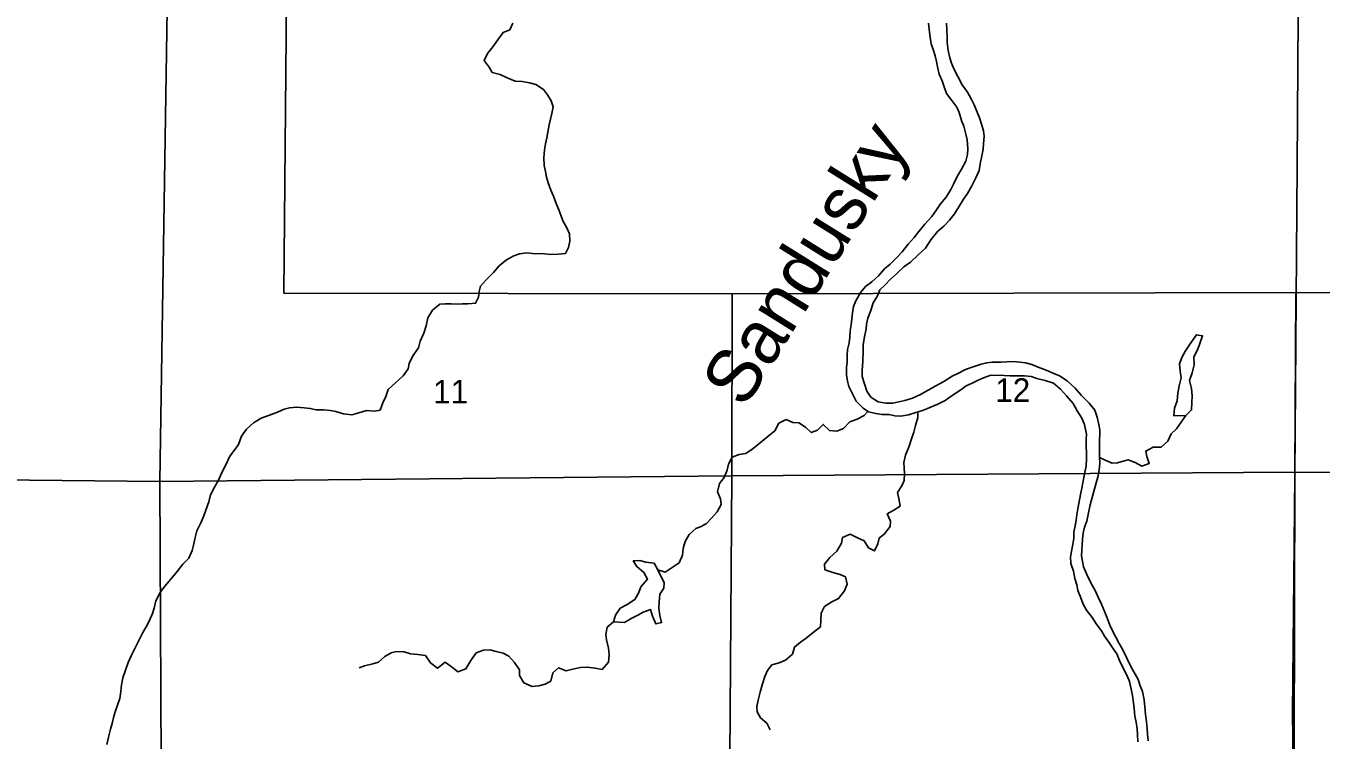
# Model space of a CAD drawing. Extents: x 1772825 to 1773716, y 1138558 to 1139032.
# Drawn here: x 1772826.846 to 1772827.997, y 1138559.891 to 1138560.526 of the extents above; entities that cross this region are included whole.
import ezdxf

# ---------------------------------------------------------------- set-up
doc = ezdxf.new("R2010")
doc.units = 0
for name, color, linetype in [('GM_X_Major_River', 7, 'Continuous'), ('GM_X_Major_River_Text', 7, 'Continuous'), ('GM_X_Minor_Lake', 7, 'Continuous'), ('GM_X_Minor_River', 7, 'Continuous'), ('GM_X_Section', 7, 'Continuous'), ('GM_X_Section_Text', 7, 'Continuous'), ('GM_X_Township', 7, 'Continuous')]:
    doc.layers.add(name, color=color, linetype=linetype)

msp = doc.modelspace()

# ---------------------------------------------------------------- linework, layer by layer
at = {"layer": 'GM_X_Major_River'}
for points in [[(1772827.6199, 1138560.306), (1772827.6264, 1138560.3122), (1772827.6325, 1138560.3163), (1772827.6396, 1138560.3231), (1772827.6457, 1138560.3287), (1772827.6505, 1138560.3363), (1772827.6566, 1138560.3438), (1772827.6619, 1138560.3483), (1772827.6669, 1138560.3536), (1772827.6715, 1138560.3593), (1772827.6754, 1138560.3657), (1772827.6796, 1138560.3723), (1772827.683, 1138560.3774), (1772827.6869, 1138560.3842), (1772827.6905, 1138560.3915), (1772827.6934, 1138560.398), (1772827.6942, 1138560.4039), (1772827.6958, 1138560.4109), (1772827.697, 1138560.4169), (1772827.6972, 1138560.4217), (1772827.698, 1138560.4285), (1772827.6973, 1138560.4332), (1772827.6958, 1138560.4382), (1772827.6938, 1138560.4446), (1772827.6915, 1138560.4498), (1772827.6889, 1138560.4562), (1772827.6867, 1138560.461), (1772827.6829, 1138560.4675), (1772827.6782, 1138560.474), (1772827.6743, 1138560.4814), (1772827.671, 1138560.4882), (1772827.6687, 1138560.4932), (1772827.6674, 1138560.4981), (1772827.6659, 1138560.5046), (1772827.6649, 1138560.5116), (1772827.6649, 1138560.5164), (1772827.6646, 1138560.5228), (1772827.6644, 1138560.5289)], [(1772827.6485, 1138560.529), (1772827.649, 1138560.5235), (1772827.6495, 1138560.5184), (1772827.6508, 1138560.5106), (1772827.6527, 1138560.5045), (1772827.6543, 1138560.4998), (1772827.6554, 1138560.4948), (1772827.6564, 1138560.4901), (1772827.6578, 1138560.4836), (1772827.6604, 1138560.4775), (1772827.6623, 1138560.4722), (1772827.6645, 1138560.4663), (1772827.6681, 1138560.4613), (1772827.6735, 1138560.4543), (1772827.6756, 1138560.4495), (1772827.6778, 1138560.4423), (1772827.6797, 1138560.4372), (1772827.6817, 1138560.4301), (1772827.6828, 1138560.425), (1772827.6833, 1138560.4172), (1772827.6831, 1138560.4121), (1772827.6815, 1138560.4062), (1772827.6777, 1138560.399), (1772827.6738, 1138560.3924), (1772827.671, 1138560.3864), (1772827.6681, 1138560.3809), (1772827.664, 1138560.3743), (1772827.6591, 1138560.3681), (1772827.6556, 1138560.363)], [(1772827.6556, 1138560.363), (1772827.6514, 1138560.3569), (1772827.6451, 1138560.3502), (1772827.6399, 1138560.3436), (1772827.6357, 1138560.3383), (1772827.6303, 1138560.3324), (1772827.625, 1138560.3255), (1772827.6202, 1138560.3204), (1772827.6143, 1138560.3147), (1772827.6093, 1138560.3104), (1772827.6039, 1138560.3042), (1772827.598, 1138560.2989), (1772827.5923, 1138560.2946), (1772827.5883, 1138560.2897), (1772827.5838, 1138560.2821), (1772827.5817, 1138560.277), (1772827.5809, 1138560.2712), (1772827.5801, 1138560.2659), (1772827.5795, 1138560.2607), (1772827.5787, 1138560.2554), (1772827.5783, 1138560.2496), (1772827.5777, 1138560.2446), (1772827.5763, 1138560.2386), (1772827.5759, 1138560.2333), (1772827.5759, 1138560.2278), (1772827.5754, 1138560.2228), (1772827.5756, 1138560.2162), (1772827.5763, 1138560.2105), (1772827.5776, 1138560.2057), (1772827.5806, 1138560.1998), (1772827.5841, 1138560.1928), (1772827.5902, 1138560.1865), (1772827.5951, 1138560.1832), (1772827.6015, 1138560.1818), (1772827.607, 1138560.181), (1772827.6133, 1138560.1808), (1772827.6184, 1138560.1798), (1772827.6239, 1138560.1796), (1772827.6305, 1138560.1807), (1772827.6362, 1138560.1823), (1772827.644, 1138560.1848), (1772827.6494, 1138560.1872), (1772827.6568, 1138560.1902), (1772827.6631, 1138560.1933), (1772827.6694, 1138560.1978), (1772827.677, 1138560.2029), (1772827.6818, 1138560.2065), (1772827.6873, 1138560.2087), (1772827.692, 1138560.2113), (1772827.6972, 1138560.2136), (1772827.7038, 1138560.216), (1772827.7156, 1138560.2155), (1772827.7209, 1138560.2153), (1772827.7285, 1138560.2154), (1772827.7338, 1138560.2154), (1772827.7395, 1138560.2148), (1772827.7448, 1138560.213), (1772827.7522, 1138560.2111), (1772827.7594, 1138560.2087), (1772827.7656, 1138560.2036), (1772827.7711, 1138560.1975), (1772827.7771, 1138560.1906), (1772827.7806, 1138560.1841), (1772827.7848, 1138560.1776), (1772827.787, 1138560.1721), (1772827.7888, 1138560.1636), (1772827.7886, 1138560.1586), (1772827.7886, 1138560.1529), (1772827.7889, 1138560.147), (1772827.7887, 1138560.1415), (1772827.7886, 1138560.1349), (1772827.7874, 1138560.1298), (1772827.7866, 1138560.1249), (1772827.7847, 1138560.1154), (1772827.7835, 1138560.1099), (1772827.7811, 1138560.097), (1772827.7803, 1138560.0917), (1772827.7797, 1138560.087), (1772827.7787, 1138560.0821), (1772827.7776, 1138560.0762), (1772827.7775, 1138560.0709), (1772827.7767, 1138560.0658), (1772827.7757, 1138560.0608), (1772827.7747, 1138560.0544), (1772827.7749, 1138560.0485), (1772827.7773, 1138560.0418), (1772827.7786, 1138560.0352), (1772827.7803, 1138560.0295), (1772827.7812, 1138560.0244), (1772827.7838, 1138560.0179), (1772827.786, 1138560.0122), (1772827.7888, 1138560.007), (1772827.7941, 1138560.0002), (1772827.7975, 1138559.9948), (1772827.8022, 1138559.9885), (1772827.8048, 1138559.9838), (1772827.8087, 1138559.9784), (1772827.8123, 1138559.9731), (1772827.8159, 1138559.9681), (1772827.8183, 1138559.9622), (1772827.8218, 1138559.9548)], [(1772827.8437, 1138559.8909), (1772827.8432, 1138559.8966), (1772827.8429, 1138559.9019), (1772827.8422, 1138559.9078), (1772827.8414, 1138559.9141), (1772827.8407, 1138559.9211), (1772827.84, 1138559.9274), (1772827.8386, 1138559.9346), (1772827.8367, 1138559.9397), (1772827.8347, 1138559.9452), (1772827.832, 1138559.95), (1772827.8287, 1138559.9563), (1772827.8208, 1138559.9723), (1772827.818, 1138559.9774), (1772827.8148, 1138559.9829), (1772827.8124, 1138559.9881), (1772827.8096, 1138559.9936), (1772827.8075, 1138559.9993), (1772827.8051, 1138560.0052), (1772827.8021, 1138560.0123), (1772827.7993, 1138560.0185), (1772827.7962, 1138560.0252), (1772827.7928, 1138560.0313), (1772827.7891, 1138560.0387), (1772827.7863, 1138560.0454), (1772827.7852, 1138560.0503), (1772827.7844, 1138560.0553), (1772827.7847, 1138560.0604), (1772827.7851, 1138560.0651), (1772827.7853, 1138560.0701), (1772827.7859, 1138560.0754), (1772827.7871, 1138560.0809), (1772827.789, 1138560.086), (1772827.7906, 1138560.0935), (1772827.7922, 1138560.1005), (1772827.7957, 1138560.1138), (1772827.7974, 1138560.1202), (1772827.7988, 1138560.1253), (1772827.8002, 1138560.1318), (1772827.8006, 1138560.1373), (1772827.8004, 1138560.1437), (1772827.8003, 1138560.149), (1772827.8005, 1138560.1549), (1772827.8006, 1138560.1673), (1772827.7999, 1138560.1722), (1772827.7984, 1138560.1787), (1772827.7962, 1138560.1849), (1772827.7913, 1138560.191), (1772827.7845, 1138560.1979), (1772827.7789, 1138560.2044), (1772827.7717, 1138560.2109), (1772827.7649, 1138560.2153), (1772827.7598, 1138560.2175), (1772827.753, 1138560.2204), (1772827.746, 1138560.2229), (1772827.7403, 1138560.2254), (1772827.7345, 1138560.2268), (1772827.7297, 1138560.2274), (1772827.7235, 1138560.228), (1772827.718, 1138560.2278), (1772827.7128, 1138560.2275), (1772827.7051, 1138560.2274), (1772827.7001, 1138560.227), (1772827.6952, 1138560.2257), (1772827.6881, 1138560.2233), (1772827.6813, 1138560.2211), (1772827.6743, 1138560.2175), (1772827.6693, 1138560.2151), (1772827.6621, 1138560.2104), (1772827.6548, 1138560.2063), (1772827.6481, 1138560.2026), (1772827.6411, 1138560.1988), (1772827.6341, 1138560.1955), (1772827.6274, 1138560.1934), (1772827.6221, 1138560.1921), (1772827.6166, 1138560.191), (1772827.6105, 1138560.1911), (1772827.6037, 1138560.1921), (1772827.5971, 1138560.1965), (1772827.5935, 1138560.2018), (1772827.5915, 1138560.2083), (1772827.5894, 1138560.2146), (1772827.5895, 1138560.2204), (1772827.5899, 1138560.2282), (1772827.5903, 1138560.2375), (1772827.5902, 1138560.243), (1772827.5916, 1138560.2504), (1772827.5928, 1138560.2567), (1772827.5932, 1138560.2614), (1772827.5945, 1138560.2665), (1772827.5971, 1138560.2735), (1772827.5992, 1138560.2803), (1772827.6029, 1138560.2864), (1772827.6052, 1138560.2918), (1772827.6099, 1138560.2962), (1772827.6142, 1138560.3011), (1772827.6199, 1138560.306)], [(1772827.8218, 1138559.9548), (1772827.825, 1138559.9487), (1772827.8271, 1138559.9436), (1772827.8285, 1138559.9367), (1772827.8296, 1138559.931), (1772827.8305, 1138559.9246), (1772827.8311, 1138559.9195), (1772827.8318, 1138559.9128), (1772827.8331, 1138559.9073), (1772827.834, 1138559.9016), (1772827.8343, 1138559.8965), (1772827.8344, 1138559.8898)]]:
    msp.add_lwpolyline(points, dxfattribs=at)
at = {"layer": 'GM_X_Minor_Lake'}
for points in [[(1772827.8882, 1138560.2515), (1772827.8866, 1138560.2518), (1772827.8815, 1138560.2448), (1772827.877, 1138560.2376), (1772827.874, 1138560.2323), (1772827.8716, 1138560.2261), (1772827.872, 1138560.2196), (1772827.8729, 1138560.2134), (1772827.8711, 1138560.2064), (1772827.8701, 1138560.1999), (1772827.8695, 1138560.1931), (1772827.8672, 1138560.1865), (1772827.8664, 1138560.1798), (1772827.8772, 1138560.18)], [(1772827.8772, 1138560.18), (1772827.8822, 1138560.185), (1772827.8826, 1138560.1917), (1772827.8828, 1138560.1974), (1772827.8823, 1138560.2042), (1772827.8803, 1138560.2112), (1772827.8828, 1138560.2179), (1772827.8845, 1138560.2252), (1772827.8844, 1138560.2323), (1772827.8879, 1138560.2391), (1772827.8896, 1138560.2442), (1772827.8921, 1138560.2508), (1772827.8882, 1138560.2515)], [(1772827.4077, 1138560.0427), (1772827.4043, 1138560.0488), (1772827.3969, 1138560.0497), (1772827.3918, 1138560.0512), (1772827.3858, 1138560.0507), (1772827.3891, 1138560.0457), (1772827.3954, 1138560.0406), (1772827.3985, 1138560.0345), (1772827.3926, 1138560.0277), (1772827.3907, 1138560.0228), (1772827.3872, 1138560.0165), (1772827.3805, 1138560.012), (1772827.3743, 1138560.0087), (1772827.3702, 1138560.0026), (1772827.3683, 1138559.9966)], [(1772827.3683, 1138559.9966), (1772827.378, 1138559.9961), (1772827.3846, 1138559.9999), (1772827.39, 1138560.0025), (1772827.3947, 1138560.0053), (1772827.4012, 1138560.0075), (1772827.403, 1138560.0016), (1772827.406, 1138559.9948), (1772827.411, 1138559.9959), (1772827.4095, 1138560.0021), (1772827.4086, 1138560.0088), (1772827.4088, 1138560.0141), (1772827.4096, 1138560.0211), (1772827.4131, 1138560.0264), (1772827.4133, 1138560.0313), (1772827.4077, 1138560.0427)]]:
    msp.add_lwpolyline(points, dxfattribs=at)
at = {"layer": 'GM_X_Minor_River'}
for points in [[(1772827.2789, 1138560.5289), (1772827.276, 1138560.5229), (1772827.2701, 1138560.5207), (1772827.2655, 1138560.5139)], [(1772827.2655, 1138560.5139), (1772827.2611, 1138560.5078), (1772827.2563, 1138560.5018), (1772827.2534, 1138560.4956), (1772827.2577, 1138560.4898), (1772827.2605, 1138560.4851), (1772827.2674, 1138560.4831), (1772827.2736, 1138560.4804), (1772827.2808, 1138560.4773), (1772827.287, 1138560.4771), (1772827.2935, 1138560.4757), (1772827.2992, 1138560.4744), (1772827.306, 1138560.4699), (1772827.3097, 1138560.4652), (1772827.3129, 1138560.4598), (1772827.3146, 1138560.4545), (1772827.3136, 1138560.4486), (1772827.3124, 1138560.4435), (1772827.311, 1138560.4386), (1772827.3099, 1138560.432), (1772827.3091, 1138560.427), (1772827.3077, 1138560.4216), (1772827.3069, 1138560.4163), (1772827.3063, 1138560.4092), (1772827.3066, 1138560.4022), (1772827.3077, 1138560.3969), (1772827.3088, 1138560.392), (1772827.3101, 1138560.3868), (1772827.3125, 1138560.3805), (1772827.3149, 1138560.3752), (1772827.3172, 1138560.3684), (1772827.3196, 1138560.3629), (1772827.3216, 1138560.3581), (1772827.3235, 1138560.3524), (1772827.3265, 1138560.3476), (1772827.3293, 1138560.3417), (1772827.3294, 1138560.3351), (1772827.3282, 1138560.3294), (1772827.3256, 1138560.3241), (1772827.3191, 1138560.3234), (1772827.3125, 1138560.3231), (1772827.307, 1138560.3239), (1772827.2963, 1138560.324), (1772827.2916, 1138560.3246), (1772827.2846, 1138560.3237), (1772827.2798, 1138560.322), (1772827.2731, 1138560.3184), (1772827.2667, 1138560.3132), (1772827.2615, 1138560.3071), (1772827.2552, 1138560.3006), (1772827.25, 1138560.2951), (1772827.249, 1138560.2902), (1772827.2484, 1138560.2852), (1772827.2457, 1138560.2798), (1772827.2389, 1138560.2792), (1772827.234, 1138560.2793), (1772827.2286, 1138560.2791), (1772827.2239, 1138560.2792), (1772827.2186, 1138560.2794), (1772827.2138, 1138560.2791), (1772827.2075, 1138560.2736), (1772827.2033, 1138560.2668), (1772827.2017, 1138560.2598), (1772827.1996, 1138560.2532), (1772827.1965, 1138560.246), (1772827.195, 1138560.2403), (1772827.19, 1138560.2331), (1772827.1867, 1138560.2263), (1772827.1857, 1138560.2214), (1772827.1813, 1138560.2152), (1772827.1748, 1138560.2095), (1772827.1679, 1138560.2033), (1772827.1658, 1138560.1969), (1772827.1631, 1138560.1914), (1772827.1608, 1138560.1848), (1772827.156, 1138560.1839), (1772827.1486, 1138560.1845), (1772827.1418, 1138560.1825), (1772827.1355, 1138560.1806), (1772827.1281, 1138560.1814), (1772827.1215, 1138560.1836), (1772827.1166, 1138560.1844), (1772827.1105, 1138560.1852), (1772827.1039, 1138560.185), (1772827.0986, 1138560.1864), (1772827.0932, 1138560.187), (1772827.0866, 1138560.1874), (1772827.0803, 1138560.1869), (1772827.0756, 1138560.1858), (1772827.0695, 1138560.183), (1772827.0625, 1138560.1804), (1772827.0549, 1138560.1778), (1772827.0482, 1138560.1735), (1772827.0421, 1138560.1679), (1772827.0375, 1138560.1616), (1772827.0348, 1138560.1544), (1772827.0309, 1138560.1488), (1772827.0273, 1138560.1439), (1772827.0234, 1138560.1357), (1772827.02, 1138560.1295), (1772827.0171, 1138560.1227)], [(1772827.5945, 1138560.1836), (1772827.5913, 1138560.1802), (1772827.585, 1138560.1767), (1772827.5783, 1138560.1744), (1772827.5728, 1138560.1684), (1772827.5669, 1138560.166), (1772827.5602, 1138560.1666), (1772827.5548, 1138560.1721), (1772827.5498, 1138560.1671), (1772827.5441, 1138560.1648), (1772827.539, 1138560.1698), (1772827.533, 1138560.1736), (1772827.5278, 1138560.1739), (1772827.5218, 1138560.1766), (1772827.5153, 1138560.1732), (1772827.5117, 1138560.1664), (1772827.5055, 1138560.1613), (1772827.4926, 1138560.1508), (1772827.4859, 1138560.1463), (1772827.48, 1138560.1454), (1772827.4739, 1138560.143), (1772827.4706, 1138560.1367), (1772827.4695, 1138560.1316), (1772827.4666, 1138560.125), (1772827.4624, 1138560.1195), (1772827.4608, 1138560.1122), (1772827.4634, 1138560.1061), (1772827.4639, 1138560.1009), (1772827.4606, 1138560.0943), (1772827.4553, 1138560.0889), (1772827.4509, 1138560.084), (1772827.4461, 1138560.0813), (1772827.4414, 1138560.0797), (1772827.4355, 1138560.0744), (1772827.432, 1138560.068), (1772827.4302, 1138560.0619), (1772827.4296, 1138560.056), (1772827.4267, 1138560.049), (1772827.4141, 1138560.0408), (1772827.4077, 1138560.0427), (1772827.4043, 1138560.0488), (1772827.3969, 1138560.0497), (1772827.3918, 1138560.0512), (1772827.3858, 1138560.0507), (1772827.3891, 1138560.0457), (1772827.3954, 1138560.0406), (1772827.3985, 1138560.0345), (1772827.3926, 1138560.0277), (1772827.3907, 1138560.0228), (1772827.3872, 1138560.0165), (1772827.3805, 1138560.012), (1772827.3743, 1138560.0087), (1772827.3702, 1138560.0026), (1772827.3683, 1138559.9966), (1772827.3628, 1138559.9919), (1772827.3614, 1138559.9854), (1772827.3621, 1138559.9807), (1772827.3638, 1138559.9733), (1772827.3645, 1138559.9674), (1772827.3637, 1138559.9607), (1772827.3581, 1138559.9543), (1772827.3519, 1138559.9553), (1772827.345, 1138559.9563), (1772827.339, 1138559.956), (1772827.3333, 1138559.9547), (1772827.3262, 1138559.9531), (1772827.3194, 1138559.9556), (1772827.3144, 1138559.9512), (1772827.3125, 1138559.9439), (1772827.3075, 1138559.9412), (1772827.3018, 1138559.9396), (1772827.296, 1138559.9392), (1772827.2886, 1138559.9423), (1772827.2846, 1138559.9488), (1772827.2847, 1138559.9539), (1772827.2804, 1138559.9604), (1772827.2751, 1138559.9662), (1772827.2702, 1138559.9688), (1772827.2639, 1138559.9702), (1772827.2582, 1138559.9718), (1772827.2527, 1138559.9713), (1772827.2463, 1138559.969), (1772827.2415, 1138559.9622), (1772827.2371, 1138559.9549), (1772827.23, 1138559.9523), (1772827.2251, 1138559.9561), (1772827.2185, 1138559.9607), (1772827.2118, 1138559.9554), (1772827.2056, 1138559.9602), (1772827.2011, 1138559.9667), (1772827.1943, 1138559.9677), (1772827.1878, 1138559.9683), (1772827.1822, 1138559.9699), (1772827.1755, 1138559.9701), (1772827.1706, 1138559.969), (1772827.165, 1138559.9657), (1772827.1593, 1138559.9608), (1772827.1542, 1138559.9593), (1772827.147, 1138559.9576), (1772827.1422, 1138559.9558)], [(1772827.6389, 1138560.1832), (1772827.6389, 1138560.1783), (1772827.6369, 1138560.1713), (1772827.6352, 1138560.1653), (1772827.6332, 1138560.1594), (1772827.6311, 1138560.1528), (1772827.6278, 1138560.1448), (1772827.6264, 1138560.1382), (1772827.6266, 1138560.1335), (1772827.6271, 1138560.1284), (1772827.6267, 1138560.1223), (1772827.6246, 1138560.1174), (1772827.6209, 1138560.1115), (1772827.622, 1138560.1064), (1772827.6231, 1138560.0995), (1772827.6174, 1138560.096), (1772827.6117, 1138560.0926), (1772827.6145, 1138560.0861), (1772827.6144, 1138560.0814), (1772827.6093, 1138560.0748), (1772827.6045, 1138560.071), (1772827.6033, 1138560.0659), (1772827.6004, 1138560.0597), (1772827.5949, 1138560.0624), (1772827.5912, 1138560.0687), (1772827.5853, 1138560.0712), (1772827.5787, 1138560.0745), (1772827.572, 1138560.0715), (1772827.5709, 1138560.0666), (1772827.567, 1138560.0594), (1772827.5607, 1138560.0537), (1772827.5559, 1138560.0479), (1772827.5563, 1138560.0429), (1772827.5633, 1138560.0406), (1772827.5697, 1138560.0387), (1772827.5746, 1138560.0365), (1772827.5759, 1138560.0301), (1772827.5738, 1138560.0242), (1772827.5684, 1138560.0174), (1772827.5623, 1138560.0144), (1772827.556, 1138560.0103), (1772827.553, 1138560.0043), (1772827.5527, 1138559.998), (1772827.5523, 1138559.9923), (1772827.5458, 1138559.9871), (1772827.5397, 1138559.982), (1772827.5346, 1138559.9786), (1772827.5292, 1138559.9741), (1772827.5273, 1138559.9679), (1772827.5213, 1138559.9624), (1772827.5156, 1138559.9602), (1772827.5092, 1138559.9585), (1772827.5053, 1138559.9532), (1772827.5028, 1138559.9481), (1772827.5007, 1138559.9415), (1772827.4986, 1138559.9341), (1772827.4968, 1138559.9271), (1772827.4958, 1138559.9212), (1772827.4961, 1138559.9165), (1772827.499, 1138559.9113), (1772827.5046, 1138559.9064), (1772827.5076, 1138559.9005)], [(1772827.8005, 1138560.1427), (1772827.8055, 1138560.1403), (1772827.8116, 1138560.1378), (1772827.8163, 1138560.1379), (1772827.8213, 1138560.1396), (1772827.826, 1138560.1405), (1772827.8321, 1138560.1384), (1772827.8381, 1138560.1351), (1772827.8446, 1138560.1373), (1772827.8426, 1138560.1436), (1772827.8415, 1138560.1484), (1772827.8481, 1138560.1519), (1772827.8552, 1138560.152), (1772827.8613, 1138560.1573), (1772827.864, 1138560.1637), (1772827.8689, 1138560.1683), (1772827.8772, 1138560.18)], [(1772827.0171, 1138560.1227), (1772827.0134, 1138560.1163), (1772827.01, 1138560.1095), (1772827.0084, 1138560.1034), (1772827.0059, 1138560.0959), (1772827.0041, 1138560.0909), (1772827.0014, 1138560.0847), (1772826.9978, 1138560.0775), (1772826.996, 1138560.0703), (1772826.995, 1138560.0648), (1772826.9936, 1138560.0599), (1772826.9906, 1138560.0531), (1772826.9854, 1138560.0478), (1772826.9802, 1138560.0414), (1772826.9747, 1138560.0344), (1772826.9693, 1138560.0282), (1772826.9651, 1138560.0227), (1772826.9613, 1138560.0154), (1772826.9599, 1138560.0089), (1772826.9583, 1138560.004), (1772826.9554, 1138559.9972), (1772826.9529, 1138559.9923), (1772826.9499, 1138559.987), (1772826.9462, 1138559.98), (1772826.9431, 1138559.9736), (1772826.9398, 1138559.967), (1772826.9368, 1138559.9605), (1772826.9344, 1138559.9537), (1772826.9321, 1138559.9467), (1772826.9309, 1138559.9405), (1772826.9303, 1138559.9348), (1772826.9295, 1138559.9285), (1772826.9272, 1138559.9225), (1772826.9254, 1138559.9176), (1772826.9241, 1138559.9126), (1772826.9225, 1138559.9062), (1772826.9211, 1138559.9011), (1772826.9192, 1138559.8941), (1772826.9178, 1138559.8876)]]:
    msp.add_lwpolyline(points, dxfattribs=at)
at = {"layer": 'GM_X_Section'}
for points in [[(1772826.4788, 1138560.6265), (1772826.9725, 1138560.6175), (1772826.9648, 1138560.1213), (1772826.4728, 1138560.1264)], [(1772826.9725, 1138560.6175), (1772827.0782, 1138560.6161), (1772827.0752, 1138560.2887), (1772827.4738, 1138560.2882), (1772827.4735, 1138560.1264), (1772826.9648, 1138560.1213)], [(1772827.9751, 1138560.2893), (1772827.9741, 1138560.1296), (1772827.4735, 1138560.1264), (1772827.4738, 1138560.2882)], [(1772827.9751, 1138560.2893), (1772828.4893, 1138560.2886), (1772828.4869, 1138560.1251), (1772827.9741, 1138560.1296)], [(1772826.9648, 1138560.1213), (1772826.9674, 1138559.6213), (1772826.4648, 1138559.6249), (1772826.4728, 1138560.1264)], [(1772827.4735, 1138560.1264), (1772827.4699, 1138559.6243), (1772826.9674, 1138559.6213), (1772826.9648, 1138560.1213)], [(1772827.9741, 1138560.1296), (1772827.9728, 1138559.6292), (1772827.4699, 1138559.6243), (1772827.4735, 1138560.1264)], [(1772828.4869, 1138560.1251), (1772828.4817, 1138559.6273), (1772827.9728, 1138559.6292), (1772827.9741, 1138560.1296)]]:
    msp.add_lwpolyline(points, close=True, dxfattribs=at)
at = {"layer": 'GM_X_Township'}
for points in [[(1772826.3845, 1138558.127), (1772826.9572, 1138558.1261), (1772827.5595, 1138558.1253), (1772827.5857, 1138558.1252), (1772827.9602, 1138558.1247), (1772827.9658, 1138558.8741), (1772827.9695, 1138559.3784), (1772827.9733, 1138559.6274), (1772827.9734, 1138559.8049), (1772827.972, 1138559.9153), (1772827.9742, 1138560.1264), (1772827.9761, 1138560.4021), (1772827.9772, 1138560.5798), (1772827.9826, 1138561.1355), (1772827.5133, 1138561.1311), (1772827.2975, 1138561.1277), (1772826.8442, 1138561.1267)], [(1772829.3568, 1138558.1226), (1772828.6597, 1138558.1236), (1772828.4654, 1138558.1239), (1772828.0428, 1138558.1245), (1772827.9602, 1138558.1247), (1772827.9658, 1138558.8741), (1772827.9695, 1138559.3784), (1772827.9733, 1138559.6274), (1772827.9734, 1138559.8049), (1772827.972, 1138559.9153), (1772827.9742, 1138560.1264), (1772827.9761, 1138560.4021), (1772827.9772, 1138560.5798), (1772827.9826, 1138561.1355), (1772828.3739, 1138561.1358), (1772828.7389, 1138561.1358), (1772828.9351, 1138561.1362), (1772829.265, 1138561.1343)]]:
    msp.add_lwpolyline(points, dxfattribs=at)

# ---------------------------------------------------------------- texts
at = {"layer": 'GM_X_Major_River_Text'}
msp.add_text('Sandusky', height=0.04737, rotation=58.0061, dxfattribs=at).set_placement((1772827.4846, 1138560.1852))
at = {"layer": 'GM_X_Section_Text'}
for s, p in [('11', (1772827.2079, 1138560.1908)), ('12', (1772827.7077, 1138560.1922))]:
    msp.add_text(s, height=0.02093, rotation=0, dxfattribs=at).set_placement(p)

doc.saveas('drawing.dxf')
